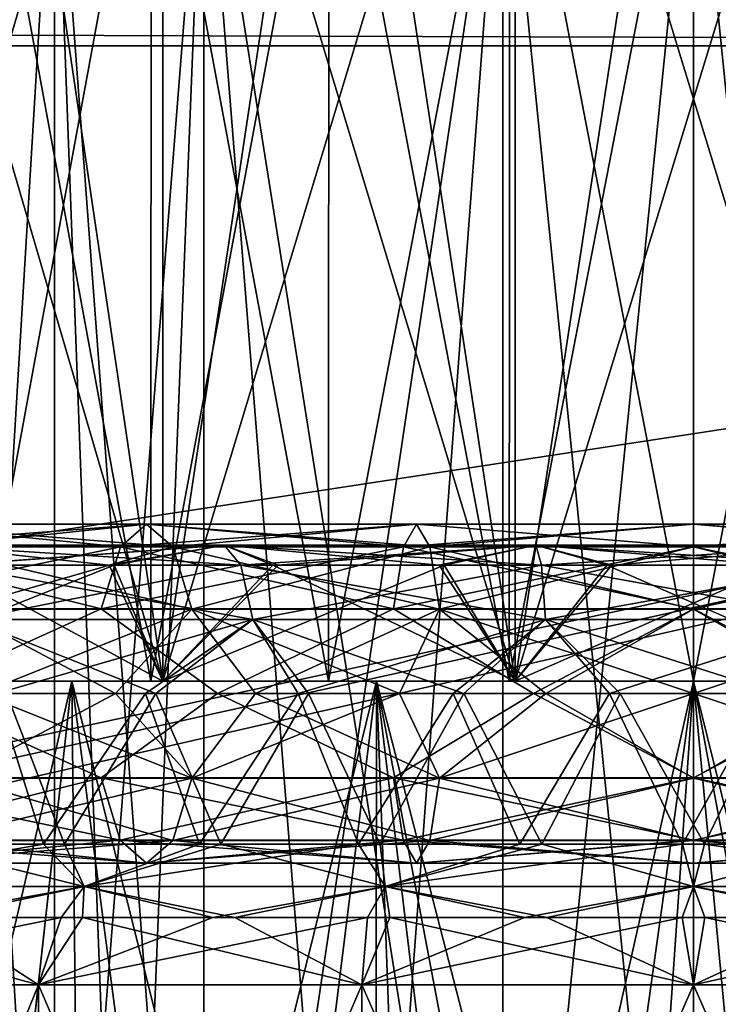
# Model space of a CAD drawing. Header units: metres. Extents: x -104 to 104, y -111 to 38.
# Tile 838 of 848: x 73.32 to 76.62, y 14.98 to 19.62. Entities that reach past the tile are written whole.
import ezdxf

# ---------------------------------------------------------------- set-up
doc = ezdxf.new("R2010")
doc.units = ezdxf.units.M
doc.layers.add('solid_509367_AD153', color=7, linetype='CONTINUOUS')

msp = doc.modelspace()

# ---------------------------------------------------------------- linework, layer by layer
at = {"layer": 'solid_509367_AD153'}
for points in [[(73.996643, 16.5, 10.967939), (73.184006, 22, 10.750194), (72.389915, 22, 10.47233)], [(72.389915, 16.5, 10.47233), (73.996643, 16.5, 10.967939), (72.389915, 22, 10.47233)], [(72.389915, 16.5, -10.47233), (73.184006, 22, -10.750194), (73.996643, 22, -10.967939)], [(73.996643, 16.5, -10.967939), (72.389915, 16.5, -10.47233), (73.996643, 22, -10.967939)], [(73.996643, 16.5, 10.967939), (73.996643, 22, 10.967939), (73.184006, 22, 10.750194)], [(75.659286, 16.5, 11.218543), (74.823273, 22, 11.124347), (73.996643, 22, 10.967939)], [(73.996643, 16.5, 10.967939), (75.659286, 16.5, 11.218543), (73.996643, 22, 10.967939)], [(73.996643, 16.5, -10.967939), (73.996643, 22, -10.967939), (74.823273, 22, -11.124347)], [(73.996643, 16.5, -10.967939), (74.823273, 22, -11.124347), (75.659286, 22, -11.218543)], [(75.659286, 16.5, -11.218543), (73.996643, 16.5, -10.967939), (75.659286, 22, -11.218543)], [(75.659286, 16.5, 11.218543), (75.659286, 22, 11.218543), (74.823273, 22, 11.124347)], [(77.340714, 16.5, 11.218543), (76.5, 22, 11.25), (75.659286, 22, 11.218543)], [(75.659286, 16.5, 11.218543), (77.340714, 16.5, 11.218543), (75.659286, 22, 11.218543)], [(75.659286, 16.5, -11.218543), (75.659286, 22, -11.218543), (76.5, 22, -11.25)], [(75.659286, 16.5, -11.218543), (76.5, 22, -11.25), (77.340714, 22, -11.218543)], [(77.340714, 16.5, -11.218543), (75.659286, 16.5, -11.218543), (77.340714, 22, -11.218543)], [(77.340714, 16.5, 11.218543), (77.340714, 22, 11.218543), (76.5, 22, 11.25)], [(73.939148, 16.5, -11.211221), (73.94101, 21, -11.211671), (73.112015, 21, -10.989048)], [(73.112923, 16.5, -10.989388), (73.939148, 16.5, -11.211221), (73.112015, 21, -10.989048)], [(73.112923, 16.5, 10.989388), (73.112015, 21, 10.989048), (73.94101, 21, 11.211671)], [(73.939148, 16.5, 11.211221), (73.112923, 16.5, 10.989388), (73.94101, 21, 11.211671)], [(73.939148, 16.5, -11.211221), (74.777443, 16.5, -11.36965), (73.94101, 21, -11.211671)], [(73.939148, 16.5, 11.211221), (73.94101, 21, 11.211671), (74.779747, 21, 11.370247)], [(74.777443, 16.5, 11.36965), (73.939148, 16.5, 11.211221), (74.779747, 21, 11.370247)], [(74.777443, 16.5, -11.36965), (74.779747, 21, -11.370247), (73.94101, 21, -11.211671)], [(74.777443, 16.5, -11.36965), (75.631058, 16.5, -11.46591), (74.779747, 21, -11.370247)], [(74.777443, 16.5, 11.36965), (74.779747, 21, 11.370247), (75.632744, 21, 11.466357)], [(75.631058, 16.5, 11.46591), (74.777443, 16.5, 11.36965), (75.632744, 21, 11.466357)], [(75.631058, 16.5, -11.46591), (75.632744, 21, -11.466357), (74.779747, 21, -11.370247)], [(75.631058, 16.5, -11.46591), (76.5, 16.5, -11.5), (75.632744, 21, -11.466357)], [(75.631058, 16.5, 11.46591), (75.632744, 21, 11.466357), (76.5, 21, 11.5)], [(76.5, 16.5, 11.5), (75.631058, 16.5, 11.46591), (76.5, 21, 11.5)], [(76.5, 16.5, -11.5), (76.5, 21, -11.5), (75.632744, 21, -11.466357)], [(77.368942, 16.5, -11.46591), (77.367256, 21, -11.466357), (76.5, 21, -11.5)], [(77.368942, 16.5, -11.46591), (76.5, 21, -11.5), (76.5, 16.5, -11.5)], [(76.5, 16.5, 11.5), (76.5, 21, 11.5), (77.367256, 21, 11.466357)], [(77.368942, 16.5, 11.46591), (76.5, 16.5, 11.5), (77.367256, 21, 11.466357)], [(72.949295, 11.9, 2.05), (72.949135, 20.799999, 2.049639), (73.485901, 20.799999, 2.779423)], [(73.485901, 11.9, -2.779423), (73.485901, 20.799999, -2.779423), (72.949135, 20.799999, -2.049639)], [(72.949295, 11.9, -2.05), (73.485901, 11.9, -2.779423), (72.949135, 20.799999, -2.049639)], [(73.485901, 11.9, 2.779423), (72.949295, 11.9, 2.05), (73.485901, 20.799999, 2.779423)], [(74.190598, 11.381198, 4), (73.485901, 20.799999, 2.779423), (74.190598, 20.799999, 4)], [(73.826157, 11.69908, 3.368766), (73.485901, 11.9, 2.779423), (73.485901, 20.799999, 2.779423)], [(73.826157, 11.69908, 3.368766), (73.485901, 20.799999, 2.779423), (74.190598, 11.381198, 4)], [(73.485901, 11.9, -2.779423), (74.190598, 20.799999, -4), (73.485901, 20.799999, -2.779423)], [(73.828262, 11.697538, -3.372419), (74.190598, 20.799999, -4), (73.485901, 11.9, -2.779423)], [(74.190598, 11.381198, -4), (74.190598, 20.799999, -4), (73.828262, 11.697538, -3.372419)], [(75.599998, 11.9, 4), (74.190598, 20.799999, 4), (75.599998, 20.799999, 4)], [(74.915268, 11.697538, 4), (74.190598, 20.799999, 4), (75.599998, 11.9, 4)], [(74.915268, 11.697538, 4), (74.190598, 11.381198, 4), (74.190598, 20.799999, 4)], [(74.190598, 11.381198, -4), (75.599998, 20.799999, -4), (74.190598, 20.799999, -4)], [(74.919487, 11.69908, -4), (75.599998, 20.799999, -4), (74.190598, 11.381198, -4)], [(74.919487, 11.69908, -4), (75.599998, 11.9, -4), (75.599998, 20.799999, -4)], [(75.599998, 11.9, 4), (75.599998, 20.799999, 4), (76.5, 20.799999, 4.099938)], [(76.5, 11.9, 4.1), (75.599998, 11.9, 4), (76.5, 20.799999, 4.099938)], [(76.5, 11.9, -4.1), (76.5, 20.799999, -4.099938), (75.599998, 20.799999, -4)], [(75.599998, 11.9, -4), (76.5, 11.9, -4.1), (75.599998, 20.799999, -4)], [(76.5, 11.9, 4.1), (76.5, 20.799999, 4.099938), (77.400002, 20.799999, 4)], [(77.400002, 11.9, 4), (76.5, 11.9, 4.1), (77.400002, 20.799999, 4)], [(77.400002, 11.9, -4), (77.400002, 20.799999, -4), (76.5, 20.799999, -4.099938)], [(76.5, 11.9, -4.1), (77.400002, 11.9, -4), (76.5, 20.799999, -4.099938)], [(-88.5, 20.074024, -18.885818), (88.5, 19.5, -19), (-88.5, 19.5, -19)], [(-88.5, 20.074024, -18.885818), (88.5, 20.074024, -18.885818), (88.5, 19.5, -19)], [(88.5, 20.072937, 18.886271), (15.905083, 19.745672, 18.979744), (17.197384, 19.5, 19)], [(88.5, 20.072937, 18.886271), (17.197384, 19.5, 19), (88.5, 19.5, 19)], [(-88.5, -7.5, -19), (-88.5, 19.5, -19), (88.5, 19.5, -19)], [(-36.57795, -7.5, -19), (-88.5, -7.5, -19), (88.5, 19.5, -19)], [(-34.248123, -7.626659, -19), (-36.57795, -7.5, -19), (88.5, 19.5, -19)], [(-31.945723, -8.004942, -19), (-34.248123, -7.626659, -19), (88.5, 19.5, -19)], [(31.945723, -8.004942, -19), (-31.945723, -8.004942, -19), (88.5, 19.5, -19)], [(88.5, -7.5, 19), (17.197384, 19.5, 19), (18.989754, 17.759771, 19)], [(88.5, -7.5, 19), (88.5, 19.5, 19), (17.197384, 19.5, 19)], [(34.248119, -7.626659, -19), (31.945723, -8.004942, -19), (88.5, 19.5, -19)], [(36.57795, -7.5, -19), (34.248119, -7.626659, -19), (88.5, 19.5, -19)], [(88.5, -7.5, -19), (36.57795, -7.5, -19), (88.5, 19.5, -19)], [(88.5, -7.5, 19), (18.989754, 17.759771, 19), (20.601439, 15.860648, 19)], [(72.527748, 17.135294, 7.795984), (73.796211, 17.135294, 8.3214), (72.709557, 17.242264, 7.439158)], [(72.527748, 17.135294, -7.795984), (72.709557, 17.242264, -7.439158), (73.919968, 17.242264, -7.940525)], [(73.796211, 17.135294, -8.3214), (72.527748, 17.135294, -7.795984), (73.919968, 17.242264, -7.940525)], [(72.709557, 17.242264, 7.439158), (73.919968, 17.242264, 7.940525), (72.891266, 17.134457, 7.082532)], [(73.796211, 17.135294, 8.3214), (73.919968, 17.242264, 7.940525), (72.709557, 17.242264, 7.439158)], [(72.709557, 17.242264, -7.439158), (72.891266, 17.134457, -7.082532), (74.043648, 17.134457, -7.559865)], [(73.919968, 17.242264, -7.940525), (72.709557, 17.242264, -7.439158), (74.043648, 17.134457, -7.559865)], [(73.919968, 17.242264, 7.940525), (74.043648, 17.134457, 7.559865), (72.891266, 17.134457, 7.082532)], [(73.796211, 17.135294, 8.3214), (75.131256, 17.135294, 8.641914), (73.919968, 17.242264, 7.940525)], [(73.796211, 17.135294, -8.3214), (73.919968, 17.242264, -7.940525), (75.193901, 17.242264, -8.24637)], [(75.131256, 17.135294, -8.641914), (73.796211, 17.135294, -8.3214), (75.193901, 17.242264, -8.24637)], [(73.919968, 17.242264, 7.940525), (75.193901, 17.242264, 8.24637), (74.043648, 17.134457, 7.559865)], [(75.131256, 17.135294, 8.641914), (75.193901, 17.242264, 8.24637), (73.919968, 17.242264, 7.940525)], [(73.919968, 17.242264, -7.940525), (74.043648, 17.134457, -7.559865), (75.256516, 17.134457, -7.851048)], [(75.193901, 17.242264, -8.24637), (73.919968, 17.242264, -7.940525), (75.256516, 17.134457, -7.851048)], [(75.193901, 17.242264, 8.24637), (75.256516, 17.134457, 7.851048), (74.043648, 17.134457, 7.559865)], [(75.131256, 17.135294, 8.641914), (76.5, 17.135294, 8.749638), (75.193901, 17.242264, 8.24637)], [(75.131256, 17.135294, -8.641914), (75.193901, 17.242264, -8.24637), (76.5, 17.242264, -8.349162)], [(76.5, 17.135294, -8.749638), (75.131256, 17.135294, -8.641914), (76.5, 17.242264, -8.349162)], [(75.193901, 17.242264, 8.24637), (76.5, 17.242264, 8.349162), (75.256516, 17.134457, 7.851048)], [(76.5, 17.135294, 8.749638), (76.5, 17.242264, 8.349162), (75.193901, 17.242264, 8.24637)], [(75.193901, 17.242264, -8.24637), (75.256516, 17.134457, -7.851048), (76.5, 17.134457, -7.948912)], [(76.5, 17.242264, -8.349162), (75.193901, 17.242264, -8.24637), (76.5, 17.134457, -7.948912)], [(76.5, 17.242264, 8.349162), (76.5, 17.134457, 7.948912), (75.256516, 17.134457, 7.851048)], [(77.806099, 17.242264, 8.24637), (77.743484, 17.134457, 7.851048), (76.5, 17.134457, 7.948912)], [(76.5, 17.242264, 8.349162), (77.806099, 17.242264, 8.24637), (76.5, 17.134457, 7.948912)], [(77.868744, 17.135294, 8.641914), (77.806099, 17.242264, 8.24637), (76.5, 17.242264, 8.349162)], [(76.5, 17.135294, 8.749638), (77.868744, 17.135294, 8.641914), (76.5, 17.242264, 8.349162)], [(76.5, 17.242264, -8.349162), (76.5, 17.134457, -7.948912), (77.743484, 17.134457, -7.851048)], [(77.806099, 17.242264, -8.24637), (76.5, 17.242264, -8.349162), (77.743484, 17.134457, -7.851048)], [(76.5, 17.135294, -8.749638), (76.5, 17.242264, -8.349162), (77.806099, 17.242264, -8.24637)], [(77.868744, 17.135294, -8.641914), (76.5, 17.135294, -8.749638), (77.806099, 17.242264, -8.24637)], [(72.394646, 16.842264, 8.057212), (73.705612, 16.842264, 8.600233), (72.527748, 17.135294, 7.795984)], [(72.394646, 16.842264, -8.057212), (72.527748, 17.135294, -7.795984), (73.796211, 17.135294, -8.3214)], [(73.705612, 16.842264, -8.600233), (72.394646, 16.842264, -8.057212), (73.796211, 17.135294, -8.3214)], [(73.705612, 16.842264, 8.600233), (73.796211, 17.135294, 8.3214), (72.527748, 17.135294, 7.795984)], [(74.285919, 17.142265, 9.700533), (73.010841, 17.048483, 9.691013), (72.864861, 17.142265, 9.262194)], [(72.864861, 17.142265, -9.262194), (72.987991, 17.048483, -9.682757), (73.743835, 17.048483, -9.924391)], [(72.864861, 17.142265, -9.262194), (73.743835, 17.048483, -9.924391), (74.285919, 17.142265, -9.700533)], [(72.864861, 17.142265, 9.262194), (72.992844, 17.0483, 8.936092), (74.363869, 17.0483, 9.358998)], [(74.285919, 17.142265, 9.700533), (72.864861, 17.142265, 9.262194), (74.363869, 17.0483, 9.358998)], [(72.864861, 17.142265, -9.262194), (74.285919, 17.142265, -9.700533), (72.992844, 17.0483, -8.936092)], [(72.891266, 17.134457, 7.082532), (74.043648, 17.134457, 7.559865), (73.024094, 16.840813, 6.821852)], [(72.891266, 17.134457, -7.082532), (73.024094, 16.840813, -6.821852), (74.134056, 16.840813, -7.281615)], [(74.043648, 17.134457, -7.559865), (72.891266, 17.134457, -7.082532), (74.134056, 16.840813, -7.281615)], [(74.285919, 17.142265, -9.700533), (74.363869, 17.0483, -9.358998), (72.992844, 17.0483, -8.936092)], [(74.285919, 17.142265, 9.700533), (73.76712, 17.048483, 9.930829), (73.010841, 17.048483, 9.691013)], [(74.043648, 17.134457, 7.559865), (74.134056, 16.840813, 7.281615), (73.024094, 16.840813, 6.821852)], [(73.705612, 16.842264, 8.600233), (75.085388, 16.842264, 8.931488), (73.796211, 17.135294, 8.3214)], [(73.705612, 16.842264, -8.600233), (73.796211, 17.135294, -8.3214), (75.131256, 17.135294, -8.641914)], [(75.085388, 16.842264, -8.931488), (73.705612, 16.842264, -8.600233), (75.131256, 17.135294, -8.641914)], [(74.285919, 17.142265, -9.700533), (73.743835, 17.048483, -9.924391), (74.516182, 17.048483, -10.107148)], [(74.285919, 17.142265, 9.700533), (74.539917, 17.048483, 10.111778), (73.76712, 17.048483, 9.930829)], [(75.085388, 16.842264, 8.931488), (75.131256, 17.135294, 8.641914), (73.796211, 17.135294, 8.3214)], [(74.043648, 17.134457, 7.559865), (75.256516, 17.134457, 7.851048), (74.134056, 16.840813, 7.281615)], [(74.043648, 17.134457, -7.559865), (74.134056, 16.840813, -7.281615), (75.302284, 16.840813, -7.562081)], [(75.256516, 17.134457, -7.851048), (74.043648, 17.134457, -7.559865), (75.302284, 16.840813, -7.562081)], [(75.256516, 17.134457, 7.851048), (75.302284, 16.840813, 7.562081), (74.134056, 16.840813, 7.281615)], [(75.756439, 17.142265, 9.922178), (74.539917, 17.048483, 10.111778), (74.285919, 17.142265, 9.700533)], [(74.285919, 17.142265, -9.700533), (74.516182, 17.048483, -10.107148), (75.300194, 17.048483, -10.22988)], [(74.285919, 17.142265, -9.700533), (75.300194, 17.048483, -10.22988), (75.756439, 17.142265, -9.922178)], [(74.285919, 17.142265, 9.700533), (74.363869, 17.0483, 9.358998), (75.782616, 17.0483, 9.57284)], [(75.756439, 17.142265, 9.922178), (74.285919, 17.142265, 9.700533), (75.782616, 17.0483, 9.57284)], [(74.285919, 17.142265, -9.700533), (75.756439, 17.142265, -9.922178), (74.363869, 17.0483, -9.358998)], [(75.756439, 17.142265, -9.922178), (75.782616, 17.0483, -9.57284), (74.363869, 17.0483, -9.358998)], [(75.756439, 17.142265, 9.922178), (75.324379, 17.048483, 10.232688), (74.539917, 17.048483, 10.111778)], [(75.085388, 16.842264, 8.931488), (76.5, 16.842264, 9.04282), (75.131256, 17.135294, 8.641914)], [(75.085388, 16.842264, -8.931488), (75.131256, 17.135294, -8.641914), (76.5, 17.135294, -8.749638)], [(76.5, 16.842264, -9.04282), (75.085388, 16.842264, -8.931488), (76.5, 17.135294, -8.749638)], [(76.5, 16.842264, 9.04282), (76.5, 17.135294, 8.749638), (75.131256, 17.135294, 8.641914)], [(75.256516, 17.134457, 7.851048), (76.5, 17.134457, 7.948912), (75.302284, 16.840813, 7.562081)], [(75.256516, 17.134457, -7.851048), (75.302284, 16.840813, -7.562081), (76.5, 16.840813, -7.656343)], [(76.5, 17.134457, -7.948912), (75.256516, 17.134457, -7.851048), (76.5, 16.840813, -7.656343)], [(75.756439, 17.142265, -9.922178), (75.300194, 17.048483, -10.22988), (76.091248, 17.048483, -10.291886)], [(76.5, 17.134457, 7.948912), (76.5, 16.840813, 7.656343), (75.302284, 16.840813, 7.562081)], [(75.756439, 17.142265, 9.922178), (76.115448, 17.048483, 10.292819), (75.324379, 17.048483, 10.232688)], [(77.243561, 17.142265, 9.922178), (76.115448, 17.048483, 10.292819), (75.756439, 17.142265, 9.922178)], [(75.756439, 17.142265, -9.922178), (76.091248, 17.048483, -10.291886), (76.884552, 17.048483, -10.292819)], [(75.756439, 17.142265, -9.922178), (76.884552, 17.048483, -10.292819), (77.243561, 17.142265, -9.922178)], [(75.756439, 17.142265, 9.922178), (75.782616, 17.0483, 9.57284), (77.217384, 17.0483, 9.57284)], [(77.243561, 17.142265, 9.922178), (75.756439, 17.142265, 9.922178), (77.217384, 17.0483, 9.57284)], [(75.756439, 17.142265, -9.922178), (77.243561, 17.142265, -9.922178), (75.782616, 17.0483, -9.57284)], [(77.243561, 17.142265, -9.922178), (77.217384, 17.0483, -9.57284), (75.782616, 17.0483, -9.57284)], [(77.243561, 17.142265, 9.922178), (76.908752, 17.048483, 10.291886), (76.115448, 17.048483, 10.292819)], [(77.914612, 16.842264, 8.931488), (77.868744, 17.135294, 8.641914), (76.5, 17.135294, 8.749638)], [(76.5, 16.842264, 9.04282), (77.914612, 16.842264, 8.931488), (76.5, 17.135294, 8.749638)], [(76.5, 16.842264, -9.04282), (76.5, 17.135294, -8.749638), (77.868744, 17.135294, -8.641914)], [(77.914612, 16.842264, -8.931488), (76.5, 16.842264, -9.04282), (77.868744, 17.135294, -8.641914)], [(77.743484, 17.134457, 7.851048), (77.697716, 16.840813, 7.562081), (76.5, 16.840813, 7.656343)], [(76.5, 17.134457, 7.948912), (77.743484, 17.134457, 7.851048), (76.5, 16.840813, 7.656343)], [(76.5, 17.134457, -7.948912), (76.5, 16.840813, -7.656343), (77.697716, 16.840813, -7.562081)], [(77.743484, 17.134457, -7.851048), (76.5, 17.134457, -7.948912), (77.697716, 16.840813, -7.562081)], [(73.76712, 17.048483, 9.930829), (73.996643, 16.5, 10.967939), (72.389915, 16.5, 10.47233)], [(73.010841, 17.048483, 9.691013), (73.76712, 17.048483, 9.930829), (72.389915, 16.5, 10.47233)], [(72.987991, 17.048483, -9.682757), (72.389915, 16.5, -10.47233), (73.996643, 16.5, -10.967939)], [(73.743835, 17.048483, -9.924391), (72.987991, 17.048483, -9.682757), (73.996643, 16.5, -10.967939)], [(72.992844, 17.0483, 8.936092), (73.086464, 16.79163, 8.69754), (74.420891, 16.79163, 9.109158)], [(74.363869, 17.0483, 9.358998), (72.992844, 17.0483, 8.936092), (74.420891, 16.79163, 9.109158)], [(72.992844, 17.0483, -8.936092), (74.363869, 17.0483, -9.358998), (73.086464, 16.79163, -8.69754)], [(74.363869, 17.0483, -9.358998), (74.420891, 16.79163, -9.109158), (73.086464, 16.79163, -8.69754)], [(74.516182, 17.048483, -10.107148), (73.743835, 17.048483, -9.924391), (73.996643, 16.5, -10.967939)], [(73.76712, 17.048483, 9.930829), (74.539917, 17.048483, 10.111778), (73.996643, 16.5, 10.967939)], [(75.324379, 17.048483, 10.232688), (75.659286, 16.5, 11.218543), (73.996643, 16.5, 10.967939)], [(74.539917, 17.048483, 10.111778), (75.324379, 17.048483, 10.232688), (73.996643, 16.5, 10.967939)], [(74.516182, 17.048483, -10.107148), (73.996643, 16.5, -10.967939), (75.659286, 16.5, -11.218543)], [(74.363869, 17.0483, 9.358998), (74.420891, 16.79163, 9.109158), (75.801765, 16.79163, 9.31729)], [(75.782616, 17.0483, 9.57284), (74.363869, 17.0483, 9.358998), (75.801765, 16.79163, 9.31729)], [(74.363869, 17.0483, -9.358998), (75.782616, 17.0483, -9.57284), (74.420891, 16.79163, -9.109158)], [(75.782616, 17.0483, -9.57284), (75.801765, 16.79163, -9.31729), (74.420891, 16.79163, -9.109158)], [(75.300194, 17.048483, -10.22988), (74.516182, 17.048483, -10.107148), (75.659286, 16.5, -11.218543)], [(76.091248, 17.048483, -10.291886), (75.300194, 17.048483, -10.22988), (75.659286, 16.5, -11.218543)], [(75.324379, 17.048483, 10.232688), (76.115448, 17.048483, 10.292819), (75.659286, 16.5, 11.218543)], [(76.908752, 17.048483, 10.291886), (77.340714, 16.5, 11.218543), (75.659286, 16.5, 11.218543)], [(76.115448, 17.048483, 10.292819), (76.908752, 17.048483, 10.291886), (75.659286, 16.5, 11.218543)], [(76.091248, 17.048483, -10.291886), (75.659286, 16.5, -11.218543), (77.340714, 16.5, -11.218543)], [(75.782616, 17.0483, 9.57284), (75.801765, 16.79163, 9.31729), (77.198235, 16.79163, 9.31729)], [(77.217384, 17.0483, 9.57284), (75.782616, 17.0483, 9.57284), (77.198235, 16.79163, 9.31729)], [(75.782616, 17.0483, -9.57284), (77.217384, 17.0483, -9.57284), (75.801765, 16.79163, -9.31729)], [(77.217384, 17.0483, -9.57284), (77.198235, 16.79163, -9.31729), (75.801765, 16.79163, -9.31729)], [(76.884552, 17.048483, -10.292819), (76.091248, 17.048483, -10.291886), (77.340714, 16.5, -11.218543)], [(72.394646, 16.842264, 8.057212), (72.824486, 16.442265, 8.379326), (73.705612, 16.842264, 8.600233)], [(73.705612, 16.842264, -8.600233), (72.824486, 16.442265, -8.379326), (72.394646, 16.842264, -8.057212)], [(73.705612, 16.842264, 8.600233), (72.824486, 16.442265, 8.379326), (74.253807, 16.442265, 8.870012)], [(73.705612, 16.842264, -8.600233), (74.253807, 16.442265, -8.870012), (72.824486, 16.442265, -8.379326)], [(73.024094, 16.840813, 6.821852), (74.134056, 16.840813, 7.281615), (73.134674, 16.442265, 6.758483)], [(73.024094, 16.840813, -6.821852), (73.134674, 16.442265, -6.758483), (73.772629, 16.442265, -7.040165)], [(74.134056, 16.840813, -7.281615), (73.024094, 16.840813, -6.821852), (73.772629, 16.442265, -7.040165)], [(74.134056, 16.840813, 7.281615), (73.772629, 16.442265, 7.040165), (73.134674, 16.442265, 6.758483)], [(73.705612, 16.842264, 8.600233), (74.253807, 16.442265, 8.870012), (75.085388, 16.842264, 8.931488)], [(75.085388, 16.842264, -8.931488), (74.253807, 16.442265, -8.870012), (73.705612, 16.842264, -8.600233)], [(74.134056, 16.840813, 7.281615), (74.433846, 16.442265, 7.261784), (73.772629, 16.442265, 7.040165)], [(74.134056, 16.840813, -7.281615), (73.772629, 16.442265, -7.040165), (74.433846, 16.442265, -7.261784)], [(74.134056, 16.840813, 7.281615), (75.302284, 16.840813, 7.562081), (74.433846, 16.442265, 7.261784)], [(74.134056, 16.840813, -7.281615), (74.433846, 16.442265, -7.261784), (75.112694, 16.442265, -7.421447)], [(75.302284, 16.840813, -7.562081), (74.134056, 16.840813, -7.281615), (75.112694, 16.442265, -7.421447)], [(75.085388, 16.842264, 8.931488), (74.253807, 16.442265, 8.870012), (75.7444, 16.442265, 9.118748)], [(75.085388, 16.842264, -8.931488), (75.7444, 16.442265, -9.118748), (74.253807, 16.442265, -8.870012)], [(75.302284, 16.840813, 7.562081), (75.112694, 16.442265, 7.421447), (74.433846, 16.442265, 7.261784)], [(75.085388, 16.842264, 8.931488), (75.7444, 16.442265, 9.118748), (76.5, 16.842264, 9.04282)], [(76.5, 16.842264, -9.04282), (75.7444, 16.442265, -9.118748), (75.085388, 16.842264, -8.931488)], [(75.302284, 16.840813, 7.562081), (75.803375, 16.442265, 7.517793), (75.112694, 16.442265, 7.421447)], [(75.302284, 16.840813, -7.562081), (75.112694, 16.442265, -7.421447), (75.803375, 16.442265, -7.517793)], [(75.302284, 16.840813, 7.562081), (76.5, 16.840813, 7.656343), (75.803375, 16.442265, 7.517793)], [(75.302284, 16.840813, -7.562081), (75.803375, 16.442265, -7.517793), (76.5, 16.442265, -7.55)], [(76.5, 16.840813, -7.656343), (75.302284, 16.840813, -7.562081), (76.5, 16.442265, -7.55)], [(76.5, 16.842264, 9.04282), (75.7444, 16.442265, 9.118748), (77.2556, 16.442265, 9.118748)], [(76.5, 16.842264, -9.04282), (77.2556, 16.442265, -9.118748), (75.7444, 16.442265, -9.118748)], [(76.5, 16.840813, 7.656343), (76.5, 16.442265, 7.55), (75.803375, 16.442265, 7.517793)], [(76.5, 16.842264, 9.04282), (77.2556, 16.442265, 9.118748), (77.914612, 16.842264, 8.931488)], [(77.914612, 16.842264, -8.931488), (77.2556, 16.442265, -9.118748), (76.5, 16.842264, -9.04282)], [(77.697716, 16.840813, 7.562081), (77.196625, 16.442265, 7.517793), (76.5, 16.442265, 7.55)], [(76.5, 16.840813, 7.656343), (77.697716, 16.840813, 7.562081), (76.5, 16.442265, 7.55)], [(76.5, 16.840813, -7.656343), (76.5, 16.442265, -7.55), (77.196625, 16.442265, -7.517793)], [(77.697716, 16.840813, -7.562081), (76.5, 16.840813, -7.656343), (77.196625, 16.442265, -7.517793)], [(73.086464, 16.79163, 8.69754), (73.259491, 16.442265, 8.663811), (73.963356, 16.442265, 8.895388)], [(74.420891, 16.79163, 9.109158), (73.086464, 16.79163, 8.69754), (73.963356, 16.442265, 8.895388)], [(73.086464, 16.79163, -8.69754), (74.420891, 16.79163, -9.109158), (73.212433, 16.442265, -8.646063)], [(74.420891, 16.79163, -9.109158), (73.915085, 16.442265, -8.881481), (73.212433, 16.442265, -8.646063)], [(74.420891, 16.79163, -9.109158), (74.634544, 16.442265, -9.059943), (73.915085, 16.442265, -8.881481)], [(74.420891, 16.79163, 9.109158), (73.963356, 16.442265, 8.895388), (74.683762, 16.442265, 9.069938)], [(74.420891, 16.79163, 9.109158), (74.683762, 16.442265, 9.069938), (75.415901, 16.442265, 9.186253)], [(75.801765, 16.79163, 9.31729), (74.420891, 16.79163, 9.109158), (75.415901, 16.442265, 9.186253)], [(74.420891, 16.79163, -9.109158), (75.801765, 16.79163, -9.31729), (74.634544, 16.442265, -9.059943)], [(75.801765, 16.79163, -9.31729), (75.365883, 16.442265, -9.180211), (74.634544, 16.442265, -9.059943)], [(75.801765, 16.79163, -9.31729), (76.104431, 16.442265, -9.241538), (75.365883, 16.442265, -9.180211)], [(75.801765, 16.79163, 9.31729), (75.415901, 16.442265, 9.186253), (76.154655, 16.442265, 9.243551)], [(75.801765, 16.79163, 9.31729), (76.154655, 16.442265, 9.243551), (76.895569, 16.442265, 9.241538)], [(77.198235, 16.79163, 9.31729), (75.801765, 16.79163, 9.31729), (76.895569, 16.442265, 9.241538)], [(75.801765, 16.79163, -9.31729), (77.198235, 16.79163, -9.31729), (76.104431, 16.442265, -9.241538)], [(77.198235, 16.79163, -9.31729), (76.845345, 16.442265, -9.243551), (76.104431, 16.442265, -9.241538)], [(72.184845, 16.5, -8.462941), (72.959282, 11.01605, -8.815515), (73.56707, 16.5, -9.035478)], [(73.56707, 16.5, 9.035478), (72.309486, 11.103415, 8.525821), (72.184845, 16.5, 8.462941)], [(73.56707, 16.5, 9.035478), (72.184845, 16.5, 8.462941), (73.112923, 16.5, 10.989388)], [(72.184845, 16.5, -8.462941), (73.56707, 16.5, -9.035478), (72.298309, 16.5, -10.703978)], [(73.56707, 16.5, -9.035478), (73.112923, 16.5, -10.989388), (72.298309, 16.5, -10.703978)], [(73.56707, 16.5, 9.035478), (72.959755, 11.015993, 8.815705), (72.309486, 11.103415, 8.525821)], [(73.56707, 16.5, -9.035478), (72.959282, 11.01605, -8.815515), (73.625565, 10.937975, -9.054701)], [(73.56707, 16.5, 9.035478), (73.625908, 10.937937, 9.054811), (72.959755, 11.015993, 8.815705)], [(73.56707, 16.5, 9.035478), (73.112923, 16.5, 10.989388), (73.939148, 16.5, 11.211221)], [(73.56707, 16.5, -9.035478), (73.939148, 16.5, -11.211221), (73.112923, 16.5, -10.989388)], [(73.56707, 16.5, -9.035478), (74.30603, 10.868916, -9.243186), (74.998009, 10.808744, -9.380512)], [(73.56707, 16.5, -9.035478), (74.998009, 10.808744, -9.380512), (75.004623, 16.5, -9.380819)], [(73.56707, 16.5, -9.035478), (73.625565, 10.937975, -9.054701), (74.30603, 10.868916, -9.243186)], [(75.004623, 16.5, 9.380819), (73.625908, 10.937937, 9.054811), (73.56707, 16.5, 9.035478)], [(75.004623, 16.5, 9.380819), (73.56707, 16.5, 9.035478), (74.777443, 16.5, 11.36965)], [(73.56707, 16.5, 9.035478), (73.939148, 16.5, 11.211221), (74.777443, 16.5, 11.36965)], [(73.56707, 16.5, -9.035478), (75.004623, 16.5, -9.380819), (73.939148, 16.5, -11.211221)], [(75.004623, 16.5, 9.380819), (74.306252, 10.868894, 9.243239), (73.625908, 10.937937, 9.054811)], [(75.004623, 16.5, -9.380819), (74.777443, 16.5, -11.36965), (73.939148, 16.5, -11.211221)], [(75.004623, 16.5, 9.380819), (74.998116, 10.808736, 9.38053), (74.306252, 10.868894, 9.243239)], [(75.004623, 16.5, 9.380819), (74.777443, 16.5, 11.36965), (75.631058, 16.5, 11.46591)], [(75.004623, 16.5, -9.380819), (75.631058, 16.5, -11.46591), (74.777443, 16.5, -11.36965)], [(75.004623, 16.5, -9.380819), (74.998009, 10.808744, -9.380512), (75.213837, 10.791929, -9.412533)], [(75.004623, 16.5, 9.380819), (75.213814, 10.79193, 9.412531), (74.998116, 10.808736, 9.38053)], [(75.004623, 16.5, -9.380819), (76.098579, 10.730318, -9.491515), (76.5, 10.70348, -9.5)], [(75.004623, 16.5, -9.380819), (76.5, 10.70348, -9.5), (76.5, 16.5, -9.5)], [(75.004623, 16.5, -9.380819), (75.697693, 10.757462, -9.466061), (76.098579, 10.730318, -9.491515)], [(75.004623, 16.5, -9.380819), (75.213837, 10.791929, -9.412533), (75.697693, 10.757462, -9.466061)], [(76.5, 16.5, 9.5), (75.213814, 10.79193, 9.412531), (75.004623, 16.5, 9.380819)], [(75.004623, 16.5, 9.380819), (75.631058, 16.5, 11.46591), (76.5, 16.5, 11.5)], [(75.004623, 16.5, -9.380819), (76.5, 16.5, -9.5), (75.631058, 16.5, -11.46591)], [(76.5, 16.5, 9.5), (75.004623, 16.5, 9.380819), (76.5, 16.5, 11.5)], [(76.5, 16.5, 9.5), (75.697693, 10.757462, 9.466061), (75.213814, 10.79193, 9.412531)], [(76.5, 16.5, -9.5), (76.5, 16.5, -11.5), (75.631058, 16.5, -11.46591)], [(76.5, 16.5, 9.5), (76.098671, 10.730312, 9.491519), (75.697693, 10.757462, 9.466061)], [(76.5, 16.5, 9.5), (76.5, 10.70348, 9.5), (76.098671, 10.730312, 9.491519)], [(76.5, 16.5, -9.5), (76.5, 10.70348, -9.5), (77.048012, 10.666225, -9.48418)], [(76.5, 16.5, -9.5), (77.048012, 10.666225, -9.48418), (77.591774, 10.635918, -9.437056)], [(76.5, 16.5, -9.5), (77.591774, 10.635918, -9.437056), (77.960701, 10.619174, -9.387031)], [(77.995377, 16.5, -9.380819), (76.5, 16.5, -9.5), (77.960701, 10.619174, -9.387031)], [(77.995377, 16.5, 9.380819), (77.047989, 10.666225, 9.484182), (76.5, 10.70348, 9.5)], [(77.995377, 16.5, 9.380819), (76.5, 10.70348, 9.5), (76.5, 16.5, 9.5)], [(77.995377, 16.5, 9.380819), (76.5, 16.5, 9.5), (77.368942, 16.5, 11.46591)], [(76.5, 16.5, 9.5), (76.5, 16.5, 11.5), (77.368942, 16.5, 11.46591)], [(77.995377, 16.5, -9.380819), (77.368942, 16.5, -11.46591), (76.5, 16.5, -11.5)], [(77.995377, 16.5, -9.380819), (76.5, 16.5, -11.5), (76.5, 16.5, -9.5)], [(72.394264, 16.043716, 8.057957), (73.705353, 16.043716, 8.601028), (72.824486, 16.442265, 8.379326)], [(72.824486, 16.442265, -8.379326), (73.705353, 16.043716, -8.601028), (72.394264, 16.043716, -8.057957)], [(73.212433, 16.442265, -8.646063), (73.434273, 15.73094, -8.727189), (72.72065, 15.73094, -8.442691)], [(72.815979, 15.73094, 8.484719), (73.53244, 15.73094, 8.761054), (73.259491, 16.442265, 8.663811)], [(73.705353, 16.043716, 8.601028), (74.253807, 16.442265, 8.870012), (72.824486, 16.442265, 8.379326)], [(72.824486, 16.442265, -8.379326), (74.253807, 16.442265, -8.870012), (73.705353, 16.043716, -8.601028)], [(73.772629, 16.442265, 7.040165), (74.133804, 16.042265, 7.282411), (73.023712, 16.042265, 6.822597)], [(73.134674, 16.442265, 6.758483), (73.772629, 16.442265, 7.040165), (73.023712, 16.042265, 6.822597)], [(73.134674, 16.442265, -6.758483), (73.023712, 16.042265, -6.822597), (74.133804, 16.042265, -7.282411)], [(73.772629, 16.442265, -7.040165), (73.134674, 16.442265, -6.758483), (74.133804, 16.042265, -7.282411)], [(73.212433, 16.442265, -8.646063), (73.915085, 16.442265, -8.881481), (73.434273, 15.73094, -8.727189)], [(73.53244, 15.73094, 8.761054), (73.963356, 16.442265, 8.895388), (73.259491, 16.442265, 8.663811)], [(73.915085, 16.442265, -8.881481), (74.168701, 15.73094, -8.951399), (73.434273, 15.73094, -8.727189)], [(73.53244, 15.73094, 8.761054), (74.269554, 15.73094, 8.97706), (73.963356, 16.442265, 8.895388)], [(73.705353, 16.043716, 8.601028), (75.085258, 16.043716, 8.932314), (74.253807, 16.442265, 8.870012)], [(74.253807, 16.442265, -8.870012), (75.085258, 16.043716, -8.932314), (73.705353, 16.043716, -8.601028)], [(73.772629, 16.442265, 7.040165), (74.433846, 16.442265, 7.261784), (74.133804, 16.042265, 7.282411)], [(74.433846, 16.442265, -7.261784), (73.772629, 16.442265, -7.040165), (74.133804, 16.042265, -7.282411)], [(73.915085, 16.442265, -8.881481), (74.634544, 16.442265, -9.059943), (74.168701, 15.73094, -8.951399)], [(74.269554, 15.73094, 8.97706), (74.683762, 16.442265, 9.069938), (73.963356, 16.442265, 8.895388)], [(75.112694, 16.442265, 7.421447), (75.302155, 16.042265, 7.562907), (74.133804, 16.042265, 7.282411)], [(74.433846, 16.442265, 7.261784), (75.112694, 16.442265, 7.421447), (74.133804, 16.042265, 7.282411)], [(74.433846, 16.442265, -7.261784), (74.133804, 16.042265, -7.282411), (75.302155, 16.042265, -7.562907)], [(74.634544, 16.442265, -9.059943), (74.919098, 15.73094, -9.113905), (74.168701, 15.73094, -8.951399)], [(75.085258, 16.043716, 8.932314), (75.7444, 16.442265, 9.118748), (74.253807, 16.442265, 8.870012)], [(74.253807, 16.442265, -8.870012), (75.7444, 16.442265, -9.118748), (75.085258, 16.043716, -8.932314)], [(74.269554, 15.73094, 8.97706), (75.022095, 15.73094, 9.131171), (74.683762, 16.442265, 9.069938)], [(75.112694, 16.442265, -7.421447), (74.433846, 16.442265, -7.261784), (75.302155, 16.042265, -7.562907)], [(74.634544, 16.442265, -9.059943), (75.365883, 16.442265, -9.180211), (74.919098, 15.73094, -9.113905)], [(75.022095, 15.73094, 9.131171), (75.415901, 16.442265, 9.186253), (74.683762, 16.442265, 9.069938)], [(75.365883, 16.442265, -9.180211), (75.680733, 15.73094, -9.213648), (74.919098, 15.73094, -9.113905)], [(75.022095, 15.73094, 9.131171), (75.784561, 15.73094, 9.222291), (75.415901, 16.442265, 9.186253)], [(75.085258, 16.043716, 8.932314), (76.5, 16.043716, 9.043656), (75.7444, 16.442265, 9.118748)], [(75.7444, 16.442265, -9.118748), (76.5, 16.043716, -9.043656), (75.085258, 16.043716, -8.932314)], [(75.112694, 16.442265, 7.421447), (75.803375, 16.442265, 7.517793), (75.302155, 16.042265, 7.562907)], [(75.803375, 16.442265, -7.517793), (75.112694, 16.442265, -7.421447), (75.302155, 16.042265, -7.562907)], [(76.5, 16.442265, 7.55), (76.5, 16.042265, 7.65718), (75.302155, 16.042265, 7.562907)], [(75.803375, 16.442265, 7.517793), (76.5, 16.442265, 7.55), (75.302155, 16.042265, 7.562907)], [(75.803375, 16.442265, -7.517793), (75.302155, 16.042265, -7.562907), (76.5, 16.042265, -7.65718)], [(75.365883, 16.442265, -9.180211), (76.104431, 16.442265, -9.241538), (75.680733, 15.73094, -9.213648)], [(75.784561, 15.73094, 9.222291), (76.154655, 16.442265, 9.243551), (75.415901, 16.442265, 9.186253)], [(76.104431, 16.442265, -9.241538), (76.448059, 15.73094, -9.249854), (75.680733, 15.73094, -9.213648)], [(76.5, 16.043716, 9.043656), (77.2556, 16.442265, 9.118748), (75.7444, 16.442265, 9.118748)], [(75.7444, 16.442265, -9.118748), (77.2556, 16.442265, -9.118748), (76.5, 16.043716, -9.043656)], [(75.784561, 15.73094, 9.222291), (76.551941, 15.73094, 9.249854), (76.154655, 16.442265, 9.243551)], [(76.5, 16.442265, -7.55), (75.803375, 16.442265, -7.517793), (76.5, 16.042265, -7.65718)], [(76.104431, 16.442265, -9.241538), (76.845345, 16.442265, -9.243551), (76.448059, 15.73094, -9.249854)], [(76.551941, 15.73094, 9.249854), (76.895569, 16.442265, 9.241538), (76.154655, 16.442265, 9.243551)], [(76.845345, 16.442265, -9.243551), (77.215439, 15.73094, -9.222291), (76.448059, 15.73094, -9.249854)], [(76.5, 16.043716, 9.043656), (77.914742, 16.043716, 8.932314), (77.2556, 16.442265, 9.118748)], [(77.196625, 16.442265, 7.517793), (77.697845, 16.042265, 7.562907), (76.5, 16.042265, 7.65718)], [(76.5, 16.442265, 7.55), (77.196625, 16.442265, 7.517793), (76.5, 16.042265, 7.65718)], [(77.2556, 16.442265, -9.118748), (77.914742, 16.043716, -8.932314), (76.5, 16.043716, -9.043656)], [(76.5, 16.442265, -7.55), (76.5, 16.042265, -7.65718), (77.697845, 16.042265, -7.562907)], [(77.196625, 16.442265, -7.517793), (76.5, 16.442265, -7.55), (77.697845, 16.042265, -7.562907)], [(76.551941, 15.73094, 9.249854), (77.319267, 15.73094, 9.213648), (76.895569, 16.442265, 9.241538)], [(73.795769, 15.750073, 8.322779), (73.705353, 16.043716, 8.601028), (72.394264, 16.043716, 8.057957)], [(72.527092, 15.750073, 7.797276), (73.795769, 15.750073, 8.322779), (72.394264, 16.043716, 8.057957)], [(72.527092, 15.750073, -7.797276), (72.394264, 16.043716, -8.057957), (73.705353, 16.043716, -8.601028)], [(73.795769, 15.750073, -8.322779), (72.527092, 15.750073, -7.797276), (73.705353, 16.043716, -8.601028)], [(74.133804, 16.042265, 7.282411), (74.043205, 15.749235, 7.561244), (72.89061, 15.749235, 7.083825)], [(73.023712, 16.042265, 6.822597), (74.133804, 16.042265, 7.282411), (72.89061, 15.749235, 7.083825)], [(73.023712, 16.042265, -6.822597), (72.89061, 15.749235, -7.083825), (74.043205, 15.749235, -7.561244)], [(74.133804, 16.042265, -7.282411), (73.023712, 16.042265, -6.822597), (74.043205, 15.749235, -7.561244)], [(75.131027, 15.750073, 8.643348), (75.085258, 16.043716, 8.932314), (73.705353, 16.043716, 8.601028)], [(73.795769, 15.750073, 8.322779), (75.131027, 15.750073, 8.643348), (73.705353, 16.043716, 8.601028)], [(73.795769, 15.750073, -8.322779), (73.705353, 16.043716, -8.601028), (75.085258, 16.043716, -8.932314)], [(75.131027, 15.750073, -8.643348), (73.795769, 15.750073, -8.322779), (75.085258, 16.043716, -8.932314)], [(75.302155, 16.042265, 7.562907), (75.256287, 15.749235, 7.852481), (74.043205, 15.749235, 7.561244)], [(74.133804, 16.042265, 7.282411), (75.302155, 16.042265, 7.562907), (74.043205, 15.749235, 7.561244)], [(74.133804, 16.042265, -7.282411), (74.043205, 15.749235, -7.561244), (75.256287, 15.749235, -7.852481)], [(75.302155, 16.042265, -7.562907), (74.133804, 16.042265, -7.282411), (75.256287, 15.749235, -7.852481)], [(76.5, 15.750073, 8.751088), (76.5, 16.043716, 9.043656), (75.085258, 16.043716, 8.932314)], [(75.131027, 15.750073, 8.643348), (76.5, 15.750073, 8.751088), (75.085258, 16.043716, 8.932314)], [(75.131027, 15.750073, -8.643348), (75.085258, 16.043716, -8.932314), (76.5, 16.043716, -9.043656)], [(76.5, 15.750073, -8.751088), (75.131027, 15.750073, -8.643348), (76.5, 16.043716, -9.043656)], [(76.5, 16.042265, 7.65718), (76.5, 15.749235, 7.950363), (75.256287, 15.749235, 7.852481)], [(75.302155, 16.042265, 7.562907), (76.5, 16.042265, 7.65718), (75.256287, 15.749235, 7.852481)], [(75.302155, 16.042265, -7.562907), (75.256287, 15.749235, -7.852481), (76.5, 15.749235, -7.950363)], [(76.5, 16.042265, -7.65718), (75.302155, 16.042265, -7.562907), (76.5, 15.749235, -7.950363)], [(77.868973, 15.750073, 8.643348), (77.914742, 16.043716, 8.932314), (76.5, 16.043716, 9.043656)], [(76.5, 15.750073, 8.751088), (77.868973, 15.750073, 8.643348), (76.5, 16.043716, 9.043656)], [(76.5, 15.750073, -8.751088), (76.5, 16.043716, -9.043656), (77.914742, 16.043716, -8.932314)], [(77.868973, 15.750073, -8.643348), (76.5, 15.750073, -8.751088), (77.914742, 16.043716, -8.932314)], [(77.697845, 16.042265, 7.562907), (77.743713, 15.749235, 7.852481), (76.5, 15.749235, 7.950363)], [(76.5, 16.042265, 7.65718), (77.697845, 16.042265, 7.562907), (76.5, 15.749235, 7.950363)], [(76.5, 16.042265, -7.65718), (76.5, 15.749235, -7.950363), (77.743713, 15.749235, -7.852481)], [(77.697845, 16.042265, -7.562907), (76.5, 16.042265, -7.65718), (77.743713, 15.749235, -7.852481)], [(88.5, -7.5, 19), (20.601439, 15.860648, 19), (22.036695, 13.796837, 19)], [(73.625031, 15.530939, 8.84824), (72.815979, 15.73094, 8.484719), (72.27626, 15.530939, 8.289559)], [(72.27626, 15.530939, -8.289559), (72.72065, 15.73094, -8.442691), (73.434273, 15.73094, -8.727189)], [(72.27626, 15.530939, -8.289559), (73.434273, 15.73094, -8.727189), (73.625031, 15.530939, -8.84824)], [(73.919449, 15.642265, 7.942119), (73.795769, 15.750073, 8.322779), (72.527092, 15.750073, 7.797276)], [(72.708801, 15.642265, 7.440651), (73.919449, 15.642265, 7.942119), (72.527092, 15.750073, 7.797276)], [(72.708801, 15.642265, -7.440651), (72.527092, 15.750073, -7.797276), (73.795769, 15.750073, -8.322779)], [(73.919449, 15.642265, -7.942119), (72.708801, 15.642265, -7.440651), (73.795769, 15.750073, -8.322779)], [(74.043205, 15.749235, 7.561244), (73.919449, 15.642265, 7.942119), (72.708801, 15.642265, 7.440651)], [(72.89061, 15.749235, 7.083825), (74.043205, 15.749235, 7.561244), (72.708801, 15.642265, 7.440651)], [(72.89061, 15.749235, -7.083825), (72.708801, 15.642265, -7.440651), (73.919449, 15.642265, -7.942119)], [(73.625031, 15.530939, 8.84824), (73.53244, 15.73094, 8.761054), (72.815979, 15.73094, 8.484719)], [(74.043205, 15.749235, -7.561244), (72.89061, 15.749235, -7.083825), (73.919449, 15.642265, -7.942119)], [(73.625031, 15.530939, -8.84824), (73.434273, 15.73094, -8.727189), (74.168701, 15.73094, -8.951399)], [(73.625031, 15.530939, 8.84824), (74.269554, 15.73094, 8.97706), (73.53244, 15.73094, 8.761054)], [(75.044601, 15.530939, 9.189048), (74.269554, 15.73094, 8.97706), (73.625031, 15.530939, 8.84824)], [(73.625031, 15.530939, -8.84824), (74.168701, 15.73094, -8.951399), (74.919098, 15.73094, -9.113905)], [(73.625031, 15.530939, -8.84824), (74.919098, 15.73094, -9.113905), (75.044601, 15.530939, -9.189048)], [(75.193642, 15.642265, 8.248025), (75.131027, 15.750073, 8.643348), (73.795769, 15.750073, 8.322779)], [(73.919449, 15.642265, 7.942119), (75.193642, 15.642265, 8.248025), (73.795769, 15.750073, 8.322779)], [(73.919449, 15.642265, -7.942119), (73.795769, 15.750073, -8.322779), (75.131027, 15.750073, -8.643348)], [(75.193642, 15.642265, -8.248025), (73.919449, 15.642265, -7.942119), (75.131027, 15.750073, -8.643348)], [(75.256287, 15.749235, 7.852481), (75.193642, 15.642265, 8.248025), (73.919449, 15.642265, 7.942119)], [(74.043205, 15.749235, 7.561244), (75.256287, 15.749235, 7.852481), (73.919449, 15.642265, 7.942119)], [(74.043205, 15.749235, -7.561244), (73.919449, 15.642265, -7.942119), (75.193642, 15.642265, -8.248025)], [(75.256287, 15.749235, -7.852481), (74.043205, 15.749235, -7.561244), (75.193642, 15.642265, -8.248025)], [(75.044601, 15.530939, 9.189048), (75.022095, 15.73094, 9.131171), (74.269554, 15.73094, 8.97706)], [(75.044601, 15.530939, -9.189048), (74.919098, 15.73094, -9.113905), (75.680733, 15.73094, -9.213648)], [(75.044601, 15.530939, 9.189048), (75.784561, 15.73094, 9.222291), (75.022095, 15.73094, 9.131171)], [(76.5, 15.530939, 9.303591), (75.784561, 15.73094, 9.222291), (75.044601, 15.530939, 9.189048)], [(75.044601, 15.530939, -9.189048), (75.680733, 15.73094, -9.213648), (76.448059, 15.73094, -9.249854)], [(75.044601, 15.530939, -9.189048), (76.448059, 15.73094, -9.249854), (76.5, 15.530939, -9.303591)], [(76.5, 15.642265, 8.350838), (76.5, 15.750073, 8.751088), (75.131027, 15.750073, 8.643348)], [(75.193642, 15.642265, 8.248025), (76.5, 15.642265, 8.350838), (75.131027, 15.750073, 8.643348)], [(75.193642, 15.642265, -8.248025), (75.131027, 15.750073, -8.643348), (76.5, 15.750073, -8.751088)], [(76.5, 15.642265, -8.350838), (75.193642, 15.642265, -8.248025), (76.5, 15.750073, -8.751088)], [(76.5, 15.749235, 7.950363), (76.5, 15.642265, 8.350838), (75.193642, 15.642265, 8.248025)], [(75.256287, 15.749235, 7.852481), (76.5, 15.749235, 7.950363), (75.193642, 15.642265, 8.248025)], [(75.256287, 15.749235, -7.852481), (75.193642, 15.642265, -8.248025), (76.5, 15.642265, -8.350838)], [(76.5, 15.749235, -7.950363), (75.256287, 15.749235, -7.852481), (76.5, 15.642265, -8.350838)], [(76.5, 15.530939, 9.303591), (76.551941, 15.73094, 9.249854), (75.784561, 15.73094, 9.222291)], [(76.5, 15.530939, -9.303591), (76.448059, 15.73094, -9.249854), (77.215439, 15.73094, -9.222291)], [(77.806358, 15.642265, 8.248025), (77.868973, 15.750073, 8.643348), (76.5, 15.750073, 8.751088)], [(76.5, 15.642265, 8.350838), (77.806358, 15.642265, 8.248025), (76.5, 15.750073, 8.751088)], [(76.5, 15.642265, -8.350838), (76.5, 15.750073, -8.751088), (77.868973, 15.750073, -8.643348)], [(77.806358, 15.642265, -8.248025), (76.5, 15.642265, -8.350838), (77.868973, 15.750073, -8.643348)], [(77.743713, 15.749235, 7.852481), (77.806358, 15.642265, 8.248025), (76.5, 15.642265, 8.350838)], [(76.5, 15.749235, 7.950363), (77.743713, 15.749235, 7.852481), (76.5, 15.642265, 8.350838)], [(76.5, 15.749235, -7.950363), (76.5, 15.642265, -8.350838), (77.806358, 15.642265, -8.248025)], [(77.743713, 15.749235, -7.852481), (76.5, 15.749235, -7.950363), (77.806358, 15.642265, -8.248025)], [(77.955399, 15.530939, 9.189048), (76.551941, 15.73094, 9.249854), (76.5, 15.530939, 9.303591)], [(76.5, 15.530939, -9.303591), (77.215439, 15.73094, -9.222291), (77.955399, 15.530939, -9.189048)], [(77.955399, 15.530939, 9.189048), (77.319267, 15.73094, 9.213648), (76.551941, 15.73094, 9.249854)], [(73.625031, 15.530939, 8.84824), (72.27626, 15.530939, 8.289559), (72.917068, 15.38453, 8.744431)], [(72.27626, 15.530939, -8.289559), (73.625031, 15.530939, -8.84824), (72.818909, 15.38453, -8.703565)], [(73.625031, 15.530939, -8.84824), (73.516525, 15.38453, -8.966681), (72.818909, 15.38453, -8.703565)], [(73.625031, 15.530939, 8.84824), (72.917068, 15.38453, 8.744431), (73.617355, 15.38453, 8.999603)], [(73.625031, 15.530939, -8.84824), (74.232361, 15.38453, -9.173893), (73.516525, 15.38453, -8.966681)], [(73.625031, 15.530939, 8.84824), (73.617355, 15.38453, 8.999603), (74.335785, 15.38453, 9.19884)], [(75.044601, 15.530939, 9.189048), (73.625031, 15.530939, 8.84824), (74.335785, 15.38453, 9.19884)], [(73.625031, 15.530939, -8.84824), (75.044601, 15.530939, -9.189048), (74.232361, 15.38453, -9.173893)], [(75.044601, 15.530939, -9.189048), (74.962296, 15.38453, -9.324054), (74.232361, 15.38453, -9.173893)], [(75.044601, 15.530939, 9.189048), (74.335785, 15.38453, 9.19884), (75.067665, 15.38453, 9.34082)], [(75.044601, 15.530939, -9.189048), (75.702126, 15.38453, -9.416257), (74.962296, 15.38453, -9.324054)], [(75.044601, 15.530939, 9.189048), (75.067665, 15.38453, 9.34082), (75.808212, 15.38453, 9.424644)], [(76.5, 15.530939, 9.303591), (75.044601, 15.530939, 9.189048), (75.808212, 15.38453, 9.424644)], [(75.044601, 15.530939, -9.189048), (76.5, 15.530939, -9.303591), (75.702126, 15.38453, -9.416257)], [(76.5, 15.530939, -9.303591), (76.446938, 15.38453, -9.449851), (75.702126, 15.38453, -9.416257)], [(76.5, 15.530939, 9.303591), (75.808212, 15.38453, 9.424644), (76.553062, 15.38453, 9.449851)], [(76.5, 15.530939, -9.303591), (77.191788, 15.38453, -9.424644), (76.446938, 15.38453, -9.449851)], [(76.5, 15.530939, 9.303591), (76.553062, 15.38453, 9.449851), (77.297874, 15.38453, 9.416257)], [(77.955399, 15.530939, 9.189048), (76.5, 15.530939, 9.303591), (77.297874, 15.38453, 9.416257)], [(76.5, 15.530939, -9.303591), (77.955399, 15.530939, -9.189048), (77.191788, 15.38453, -9.424644)], [(71.960098, 15.066987, 8.910066), (73.409828, 15.066987, 9.510565), (72.239067, 15.38453, 8.434867)], [(71.960098, 15.066987, -8.910066), (72.818909, 15.38453, -8.703565), (73.516525, 15.38453, -8.966681)], [(73.409828, 15.066987, -9.510565), (71.960098, 15.066987, -8.910066), (73.516525, 15.38453, -8.966681)], [(73.409828, 15.066987, 9.510565), (72.917068, 15.38453, 8.744431), (72.239067, 15.38453, 8.434867)], [(73.409828, 15.066987, 9.510565), (73.617355, 15.38453, 8.999603), (72.917068, 15.38453, 8.744431)], [(73.409828, 15.066987, 9.510565), (74.935654, 15.066987, 9.876884), (73.617355, 15.38453, 8.999603)], [(73.409828, 15.066987, -9.510565), (74.232361, 15.38453, -9.173893), (74.962296, 15.38453, -9.324054)], [(74.935654, 15.066987, -9.876884), (73.409828, 15.066987, -9.510565), (74.962296, 15.38453, -9.324054)], [(73.409828, 15.066987, -9.510565), (73.516525, 15.38453, -8.966681), (74.232361, 15.38453, -9.173893)], [(74.935654, 15.066987, 9.876884), (74.335785, 15.38453, 9.19884), (73.617355, 15.38453, 8.999603)], [(74.935654, 15.066987, 9.876884), (75.067665, 15.38453, 9.34082), (74.335785, 15.38453, 9.19884)], [(74.935654, 15.066987, 9.876884), (76.5, 15.066987, 10), (75.067665, 15.38453, 9.34082)], [(74.935654, 15.066987, -9.876884), (75.702126, 15.38453, -9.416257), (76.446938, 15.38453, -9.449851)], [(76.5, 15.066987, -10), (74.935654, 15.066987, -9.876884), (76.446938, 15.38453, -9.449851)], [(74.935654, 15.066987, -9.876884), (74.962296, 15.38453, -9.324054), (75.702126, 15.38453, -9.416257)], [(76.5, 15.066987, 10), (75.808212, 15.38453, 9.424644), (75.067665, 15.38453, 9.34082)], [(76.5, 15.066987, 10), (76.553062, 15.38453, 9.449851), (75.808212, 15.38453, 9.424644)], [(76.5, 15.066987, -10), (76.446938, 15.38453, -9.449851), (77.191788, 15.38453, -9.424644)], [(76.5, 15.066987, 10), (78.064346, 15.066987, 9.876884), (76.553062, 15.38453, 9.449851)], [(76.5, 15.066987, -10), (77.191788, 15.38453, -9.424644), (77.932335, 15.38453, -9.34082)], [(78.064346, 15.066987, -9.876884), (76.5, 15.066987, -10), (77.932335, 15.38453, -9.34082)], [(78.064346, 15.066987, 9.876884), (77.297874, 15.38453, 9.416257), (76.553062, 15.38453, 9.449851)], [(73.409828, 11.5, 9.510565), (73.409828, 15.066987, 9.510565), (71.960098, 15.066987, 8.910066)], [(71.960098, 11.5, 8.910066), (73.409828, 11.5, 9.510565), (71.960098, 15.066987, 8.910066)], [(71.960098, 11.5, -8.910066), (71.960098, 15.066987, -8.910066), (73.409828, 15.066987, -9.510565)], [(73.409828, 11.5, -9.510565), (71.960098, 11.5, -8.910066), (73.409828, 15.066987, -9.510565)], [(74.935654, 11.5, 9.876884), (74.935654, 15.066987, 9.876884), (73.409828, 15.066987, 9.510565)], [(73.409828, 11.5, 9.510565), (74.935654, 11.5, 9.876884), (73.409828, 15.066987, 9.510565)], [(73.409828, 11.5, -9.510565), (73.409828, 15.066987, -9.510565), (74.935654, 15.066987, -9.876884)], [(74.935654, 11.5, -9.876884), (73.409828, 11.5, -9.510565), (74.935654, 15.066987, -9.876884)], [(76.5, 11.5, 10), (76.5, 15.066987, 10), (74.935654, 15.066987, 9.876884)], [(74.935654, 11.5, 9.876884), (76.5, 11.5, 10), (74.935654, 15.066987, 9.876884)], [(74.935654, 11.5, -9.876884), (74.935654, 15.066987, -9.876884), (76.5, 15.066987, -10)], [(76.5, 11.5, -10), (74.935654, 11.5, -9.876884), (76.5, 15.066987, -10)], [(78.064346, 11.5, 9.876884), (78.064346, 15.066987, 9.876884), (76.5, 15.066987, 10)], [(76.5, 11.5, 10), (78.064346, 11.5, 9.876884), (76.5, 15.066987, 10)], [(76.5, 11.5, -10), (76.5, 15.066987, -10), (78.064346, 15.066987, -9.876884)], [(78.064346, 11.5, -9.876884), (76.5, 11.5, -10), (78.064346, 15.066987, -9.876884)]]:
    msp.add_3dface(points, dxfattribs=at)

doc.saveas('drawing.dxf')
